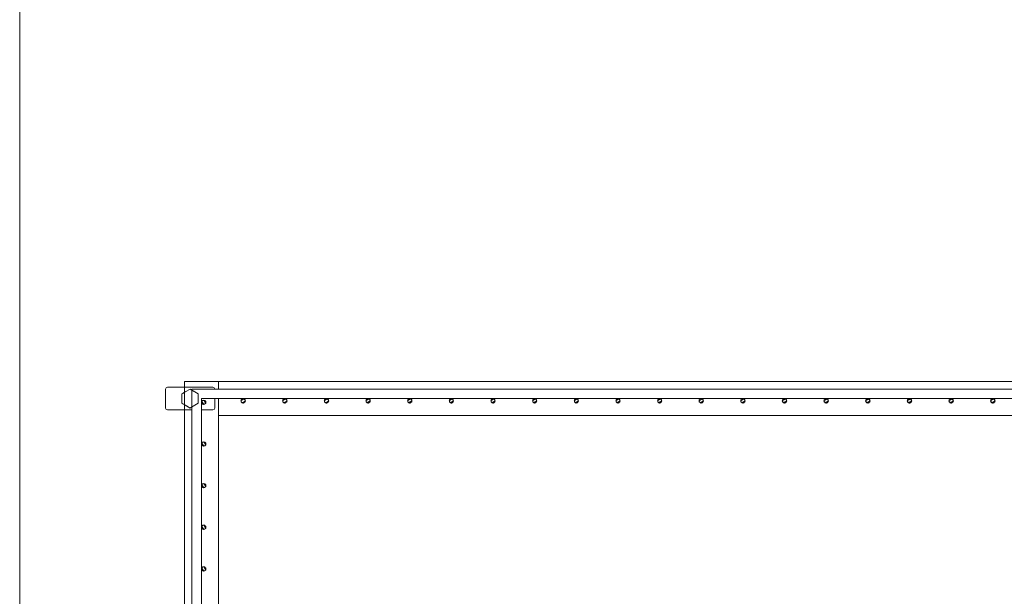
# Model space of a CAD drawing. Header units: millimetres. Extents: x -261 to 187, y -214 to 106.
# Tile 942 of 1056: x -218.65 to -216.05, y 25.07 to 26.6. Entities that reach past the tile are written whole.
import ezdxf

# ---------------------------------------------------------------- set-up
doc = ezdxf.new("R2010")
doc.units = ezdxf.units.MM
doc.header["$LTSCALE"] = 0.005
doc.header["$MEASUREMENT"] = 0
for name, color, linetype, lineweight in [('IFC-Corrimão-Contorno', 9, 'Continuous', 5), ('IFC-Laje-Contorno', 9, 'Continuous', 5), ('IFC-Parede padrão-Contorno', 9, 'Continuous', 5)]:
    doc.layers.add(name, color=color, linetype=linetype, lineweight=lineweight)

msp = doc.modelspace()

# ---------------------------------------------------------------- linework, layer by layer
at = {"layer": 'IFC-Corrimão-Contorno', "lineweight": 5}
for p, q in [((-218.268, 25.6202), (-218.2666, 25.6237)), ((-218.268, 25.5701), (-218.268, 25.6202)), ((-218.2666, 25.6237), (-218.263, 25.6252)), ((-218.263, 25.6252), (-218.1428, 25.6252)), ((-218.2224, 25.6089), (-218.2194, 25.6106)), ((-218.2224, 25.6089), (-218.2203, 25.6101)), ((-218.2203, 25.6101), (-218.2135, 25.614)), ((-218.2203, 25.6101), (-218.2182, 25.6113)), ((-218.2182, 25.6113), (-218.2161, 25.6125)), ((-218.2161, 25.6125), (-218.2029, 25.6202)), ((-218.2029, 25.6202), (-218.2, 25.6185)), ((-218.2029, 25.6202), (-218.2008, 25.619)), ((-218.2008, 25.619), (-218.1979, 25.6173)), ((-218.2008, 25.619), (-218.1987, 25.6177)), ((-218.1987, 25.6177), (-218.1942, 25.6151)), ((-218.1987, 25.6177), (-218.1966, 25.6165)), ((-218.1979, 25.6173), (-218.1979, 25.6202)), ((-218.1979, 25.6202), (-211.5602, 25.6202)), ((-218.1979, 25.573), (-218.1979, 25.6173)), ((-218.1966, 25.6165), (-218.1921, 25.6139)), ((-218.1966, 25.6165), (-218.1866, 25.6108)), ((-218.1966, 25.6165), (-218.1944, 25.6153)), ((-218.1944, 25.6153), (-218.1812, 25.6077)), ((-218.1428, 25.6252), (-218.1392, 25.6237)), ((-218.1392, 25.6237), (-218.1378, 25.6202)), ((-218.2246, 25.6077), (-218.2224, 25.6089)), ((-218.2246, 25.5924), (-218.2246, 25.6077)), ((-218.2246, 25.5899), (-218.2246, 25.5924)), ((-218.2246, 25.5875), (-218.2246, 25.5899)), ((-218.2246, 25.5851), (-218.2246, 25.5875)), ((-218.2246, 25.5826), (-218.2246, 25.5851)), ((-218.1812, 25.5924), (-218.1812, 25.6077)), ((-218.1812, 25.5899), (-218.1812, 25.5924)), ((-218.1812, 25.5875), (-218.1812, 25.5899)), ((-218.1812, 25.5851), (-218.1812, 25.5875)), ((-218.1812, 25.5826), (-218.1812, 25.5851)), ((-218.1728, 21.6075), (-218.1728, 25.5951)), ((-218.1728, 25.5951), (-211.5602, 25.5951)), ((-218.1728, 25.5851), (-218.1698, 25.5903)), ((-218.1728, 25.5851), (-218.1717, 25.5871)), ((-218.1728, 25.5851), (-218.1698, 25.5799)), ((-218.1728, 25.5851), (-218.171, 25.5819)), ((-218.172, 25.5881), (-218.1706, 25.5889)), ((-218.172, 25.5881), (-218.1716, 25.5873)), ((-218.172, 25.5865), (-218.172, 25.5881)), ((-218.172, 25.5837), (-218.172, 25.5865)), ((-218.172, 25.5821), (-218.172, 25.5837)), ((-218.1717, 25.5871), (-218.1698, 25.5903)), ((-218.1716, 25.5873), (-218.1668, 25.5791)), ((-218.1706, 25.5889), (-218.1668, 25.5911)), ((-218.1698, 25.5903), (-218.1638, 25.5903)), ((-218.1698, 25.5903), (-218.1675, 25.5903)), ((-218.1675, 25.5903), (-218.1638, 25.5903)), ((-218.1668, 25.5911), (-218.1621, 25.5829)), ((-218.1668, 25.5911), (-218.163, 25.5889)), ((-218.1638, 25.5903), (-218.1608, 25.5851)), ((-218.1638, 25.5903), (-218.162, 25.5871)), ((-218.163, 25.5889), (-218.1616, 25.5881)), ((-218.1627, 25.5819), (-218.1608, 25.5851)), ((-218.162, 25.5871), (-218.1608, 25.5851)), ((-218.1616, 25.5865), (-218.1616, 25.5881)), ((-218.1616, 25.5837), (-218.1616, 25.5865)), ((-218.1616, 25.5821), (-218.1616, 25.5837)), ((-218.1378, 25.5701), (-218.1378, 25.5951)), ((-218.0686, 25.5891), (-218.0656, 25.5943)), ((-218.0686, 25.5891), (-218.0604, 25.5939)), ((-218.0686, 25.5891), (-218.0656, 25.5839)), ((-218.0678, 25.5921), (-218.0626, 25.5951)), ((-218.0678, 25.5921), (-218.0658, 25.5933)), ((-218.0678, 25.5861), (-218.0678, 25.5921)), ((-218.0678, 25.5885), (-218.0678, 25.5921)), ((-218.0678, 25.5861), (-218.0678, 25.5885)), ((-218.0678, 25.5861), (-218.0626, 25.5831)), ((-218.0678, 25.5861), (-218.0658, 25.585)), ((-218.0659, 25.585), (-218.0626, 25.5831)), ((-218.0658, 25.5933), (-218.0626, 25.5951)), ((-218.0656, 25.5943), (-218.0596, 25.5943)), ((-218.0656, 25.5839), (-218.0566, 25.5891)), ((-218.0656, 25.5839), (-218.0596, 25.5839)), ((-218.0626, 25.5951), (-218.0574, 25.5921)), ((-218.0626, 25.5951), (-218.0606, 25.594)), ((-218.0626, 25.5831), (-218.0574, 25.5861)), ((-218.0626, 25.5831), (-218.0606, 25.5843)), ((-218.0606, 25.594), (-218.0574, 25.5921)), ((-218.0606, 25.5843), (-218.0574, 25.5861)), ((-218.0604, 25.5939), (-218.0596, 25.5943)), ((-218.0596, 25.5943), (-218.0588, 25.5929)), ((-218.0596, 25.5839), (-218.0588, 25.5853)), ((-218.0588, 25.5929), (-218.0566, 25.5891)), ((-218.0588, 25.5853), (-218.0566, 25.5891)), ((-218.0574, 25.5861), (-218.0574, 25.5921)), ((-218.0574, 25.5885), (-218.0574, 25.5921)), ((-218.0574, 25.5861), (-218.0574, 25.5885)), ((-217.9584, 25.5891), (-217.9554, 25.5943)), ((-217.9584, 25.5891), (-217.9502, 25.5939)), ((-217.9584, 25.5891), (-217.9554, 25.5839)), ((-217.9576, 25.5921), (-217.9524, 25.5951)), ((-217.9576, 25.5921), (-217.9556, 25.5933)), ((-217.9576, 25.5861), (-217.9576, 25.5921)), ((-217.9576, 25.5885), (-217.9576, 25.5921)), ((-217.9576, 25.5861), (-217.9576, 25.5885)), ((-217.9576, 25.5861), (-217.9524, 25.5831)), ((-217.9576, 25.5861), (-217.9556, 25.585)), ((-217.9557, 25.585), (-217.9524, 25.5831)), ((-217.9556, 25.5933), (-217.9524, 25.5951)), ((-217.9554, 25.5943), (-217.9494, 25.5943)), ((-217.9554, 25.5839), (-217.9464, 25.5891)), ((-217.9554, 25.5839), (-217.9494, 25.5839)), ((-217.9524, 25.5951), (-217.9472, 25.5921)), ((-217.9524, 25.5951), (-217.9504, 25.594)), ((-217.9524, 25.5831), (-217.9472, 25.5861)), ((-217.9524, 25.5831), (-217.9504, 25.5843)), ((-217.9504, 25.594), (-217.9472, 25.5921)), ((-217.9504, 25.5843), (-217.9472, 25.5861)), ((-217.9502, 25.5939), (-217.9494, 25.5943)), ((-217.9494, 25.5943), (-217.9486, 25.5929)), ((-217.9494, 25.5839), (-217.9486, 25.5853)), ((-217.9486, 25.5929), (-217.9464, 25.5891)), ((-217.9486, 25.5853), (-217.9464, 25.5891)), ((-217.9472, 25.5861), (-217.9472, 25.5921)), ((-217.9472, 25.5885), (-217.9472, 25.5921)), ((-217.9472, 25.5861), (-217.9472, 25.5885)), ((-217.8482, 25.5891), (-217.8452, 25.5943)), ((-217.8482, 25.5891), (-217.84, 25.5939)), ((-217.8482, 25.5891), (-217.8452, 25.5839)), ((-217.8474, 25.5921), (-217.8422, 25.5951)), ((-217.8474, 25.5921), (-217.8454, 25.5933)), ((-217.8474, 25.5861), (-217.8474, 25.5921)), ((-217.8474, 25.5885), (-217.8474, 25.5921)), ((-217.8474, 25.5861), (-217.8474, 25.5885)), ((-217.8474, 25.5861), (-217.8422, 25.5831)), ((-217.8474, 25.5861), (-217.8454, 25.585)), ((-217.8455, 25.585), (-217.8422, 25.5831)), ((-217.8454, 25.5933), (-217.8422, 25.5951)), ((-217.8452, 25.5943), (-217.8392, 25.5943)), ((-217.8452, 25.5839), (-217.8362, 25.5891)), ((-217.8452, 25.5839), (-217.8392, 25.5839)), ((-217.8422, 25.5951), (-217.837, 25.5921)), ((-217.8422, 25.5951), (-217.8402, 25.594)), ((-217.8422, 25.5831), (-217.837, 25.5861)), ((-217.8422, 25.5831), (-217.8402, 25.5843)), ((-217.8402, 25.594), (-217.837, 25.5921)), ((-217.8402, 25.5843), (-217.837, 25.5861)), ((-217.84, 25.5939), (-217.8392, 25.5943)), ((-217.8392, 25.5943), (-217.8384, 25.5929)), ((-217.8392, 25.5839), (-217.8384, 25.5853)), ((-217.8384, 25.5929), (-217.8362, 25.5891)), ((-217.8384, 25.5853), (-217.8362, 25.5891)), ((-217.837, 25.5861), (-217.837, 25.5921)), ((-217.837, 25.5885), (-217.837, 25.5921)), ((-217.837, 25.5861), (-217.837, 25.5885)), ((-217.738, 25.5891), (-217.735, 25.5943)), ((-217.738, 25.5891), (-217.7298, 25.5939)), ((-217.738, 25.5891), (-217.735, 25.5839)), ((-217.7372, 25.5921), (-217.732, 25.5951)), ((-217.7372, 25.5921), (-217.7352, 25.5933)), ((-217.7372, 25.5861), (-217.7372, 25.5921)), ((-217.7372, 25.5885), (-217.7372, 25.5921)), ((-217.7372, 25.5861), (-217.7372, 25.5885)), ((-217.7372, 25.5861), (-217.732, 25.5831)), ((-217.7372, 25.5861), (-217.7352, 25.585)), ((-217.7353, 25.585), (-217.732, 25.5831)), ((-217.7352, 25.5933), (-217.732, 25.5951)), ((-217.735, 25.5943), (-217.729, 25.5943)), ((-217.735, 25.5839), (-217.726, 25.5891)), ((-217.735, 25.5839), (-217.729, 25.5839)), ((-217.732, 25.5951), (-217.7268, 25.5921)), ((-217.732, 25.5951), (-217.73, 25.594)), ((-217.732, 25.5831), (-217.7268, 25.5861)), ((-217.732, 25.5831), (-217.73, 25.5843)), ((-217.73, 25.594), (-217.7268, 25.5921)), ((-217.73, 25.5843), (-217.7268, 25.5861)), ((-217.7298, 25.5939), (-217.729, 25.5943)), ((-217.729, 25.5943), (-217.7282, 25.5929)), ((-217.729, 25.5839), (-217.7282, 25.5853)), ((-217.7282, 25.5929), (-217.726, 25.5891)), ((-217.7282, 25.5853), (-217.726, 25.5891)), ((-217.7268, 25.5861), (-217.7268, 25.5921)), ((-217.7268, 25.5885), (-217.7268, 25.5921)), ((-217.7268, 25.5861), (-217.7268, 25.5885)), ((-217.6278, 25.5891), (-217.6248, 25.5943)), ((-217.6278, 25.5891), (-217.6196, 25.5939)), ((-217.6278, 25.5891), (-217.6248, 25.5839)), ((-217.627, 25.5921), (-217.6218, 25.5951)), ((-217.627, 25.5921), (-217.625, 25.5933)), ((-217.627, 25.5861), (-217.627, 25.5921)), ((-217.627, 25.5885), (-217.627, 25.5921)), ((-217.627, 25.5861), (-217.627, 25.5885)), ((-217.627, 25.5861), (-217.6218, 25.5831)), ((-217.627, 25.5861), (-217.625, 25.585)), ((-217.6251, 25.585), (-217.6218, 25.5831)), ((-217.625, 25.5933), (-217.6218, 25.5951)), ((-217.6248, 25.5943), (-217.6188, 25.5943)), ((-217.6248, 25.5839), (-217.6158, 25.5891)), ((-217.6248, 25.5839), (-217.6188, 25.5839)), ((-217.6218, 25.5951), (-217.6166, 25.5921)), ((-217.6218, 25.5951), (-217.6198, 25.594)), ((-217.6218, 25.5831), (-217.6166, 25.5861)), ((-217.6218, 25.5831), (-217.6198, 25.5843)), ((-217.6198, 25.594), (-217.6166, 25.5921)), ((-217.6198, 25.5843), (-217.6166, 25.5861)), ((-217.6196, 25.5939), (-217.6188, 25.5943)), ((-217.6188, 25.5943), (-217.618, 25.5929)), ((-217.6188, 25.5839), (-217.618, 25.5853)), ((-217.618, 25.5929), (-217.6158, 25.5891)), ((-217.618, 25.5853), (-217.6158, 25.5891)), ((-217.6166, 25.5861), (-217.6166, 25.5921)), ((-217.6166, 25.5885), (-217.6166, 25.5921)), ((-217.6166, 25.5861), (-217.6166, 25.5885)), ((-217.5176, 25.5891), (-217.5146, 25.5943)), ((-217.5176, 25.5891), (-217.5094, 25.5939)), ((-217.5176, 25.5891), (-217.5146, 25.5839)), ((-217.5168, 25.5921), (-217.5116, 25.5951)), ((-217.5168, 25.5921), (-217.5148, 25.5933)), ((-217.5168, 25.5861), (-217.5168, 25.5921)), ((-217.5168, 25.5885), (-217.5168, 25.5921)), ((-217.5168, 25.5861), (-217.5168, 25.5885)), ((-217.5168, 25.5861), (-217.5116, 25.5831)), ((-217.5168, 25.5861), (-217.5148, 25.585)), ((-217.5148, 25.5933), (-217.5116, 25.5951)), ((-217.5148, 25.585), (-217.5116, 25.5831)), ((-217.5146, 25.5943), (-217.5086, 25.5943)), ((-217.5146, 25.5839), (-217.5056, 25.5891)), ((-217.5146, 25.5839), (-217.5086, 25.5839)), ((-217.5116, 25.5951), (-217.5064, 25.5921)), ((-217.5116, 25.5951), (-217.5096, 25.594)), ((-217.5116, 25.5831), (-217.5064, 25.5861)), ((-217.5116, 25.5831), (-217.5096, 25.5843)), ((-217.5096, 25.594), (-217.5064, 25.5921)), ((-217.5096, 25.5843), (-217.5064, 25.5861)), ((-217.5094, 25.5939), (-217.5086, 25.5943)), ((-217.5086, 25.5943), (-217.5078, 25.5929)), ((-217.5086, 25.5839), (-217.5078, 25.5853)), ((-217.5078, 25.5929), (-217.5056, 25.5891)), ((-217.5078, 25.5853), (-217.5056, 25.5891)), ((-217.5064, 25.5861), (-217.5064, 25.5921)), ((-217.5064, 25.5885), (-217.5064, 25.5921)), ((-217.5064, 25.5861), (-217.5064, 25.5885)), ((-217.4074, 25.5891), (-217.4044, 25.5943)), ((-217.4074, 25.5891), (-217.3992, 25.5939)), ((-217.4074, 25.5891), (-217.4044, 25.5839)), ((-217.4066, 25.5921), (-217.4014, 25.5951)), ((-217.4066, 25.5921), (-217.4046, 25.5933)), ((-217.4066, 25.5861), (-217.4066, 25.5921)), ((-217.4066, 25.5885), (-217.4066, 25.5921)), ((-217.4066, 25.5861), (-217.4066, 25.5885)), ((-217.4066, 25.5861), (-217.4014, 25.5831)), ((-217.4066, 25.5861), (-217.4046, 25.585)), ((-217.4046, 25.5933), (-217.4014, 25.5951)), ((-217.4046, 25.585), (-217.4014, 25.5831)), ((-217.4044, 25.5943), (-217.3984, 25.5943)), ((-217.4044, 25.5839), (-217.3954, 25.5891)), ((-217.4044, 25.5839), (-217.3984, 25.5839)), ((-217.4014, 25.5951), (-217.3962, 25.5921)), ((-217.4014, 25.5951), (-217.3993, 25.594)), ((-217.4014, 25.5831), (-217.3962, 25.5861)), ((-217.4014, 25.5831), (-217.3993, 25.5843)), ((-217.3993, 25.594), (-217.3962, 25.5921)), ((-217.3993, 25.5843), (-217.3962, 25.5861)), ((-217.3992, 25.5939), (-217.3984, 25.5943)), ((-217.3984, 25.5943), (-217.3976, 25.5929)), ((-217.3984, 25.5839), (-217.3976, 25.5853)), ((-217.3976, 25.5929), (-217.3954, 25.5891)), ((-217.3976, 25.5853), (-217.3954, 25.5891)), ((-217.3962, 25.5861), (-217.3962, 25.5921)), ((-217.3962, 25.5885), (-217.3962, 25.5921)), ((-217.3962, 25.5861), (-217.3962, 25.5885)), ((-217.2972, 25.5891), (-217.2942, 25.5943)), ((-217.2972, 25.5891), (-217.289, 25.5939)), ((-217.2972, 25.5891), (-217.2942, 25.5839)), ((-217.2964, 25.5921), (-217.2912, 25.5951)), ((-217.2964, 25.5921), (-217.2943, 25.5933)), ((-217.2964, 25.5861), (-217.2964, 25.5921)), ((-217.2964, 25.5885), (-217.2964, 25.5921)), ((-217.2964, 25.5861), (-217.2964, 25.5885)), ((-217.2964, 25.5861), (-217.2912, 25.5831)), ((-217.2964, 25.5861), (-217.2943, 25.585)), ((-217.2944, 25.585), (-217.2912, 25.5831)), ((-217.2943, 25.5933), (-217.2912, 25.5951)), ((-217.2942, 25.5943), (-217.2882, 25.5943)), ((-217.2942, 25.5839), (-217.2851, 25.5891)), ((-217.2942, 25.5839), (-217.2882, 25.5839)), ((-217.2912, 25.5951), (-217.286, 25.5921)), ((-217.2912, 25.5951), (-217.2891, 25.594)), ((-217.2912, 25.5831), (-217.286, 25.5861)), ((-217.2912, 25.5831), (-217.2891, 25.5843)), ((-217.2891, 25.594), (-217.286, 25.5921)), ((-217.2891, 25.5843), (-217.286, 25.5861)), ((-217.289, 25.5939), (-217.2882, 25.5943)), ((-217.2882, 25.5943), (-217.2874, 25.5929)), ((-217.2882, 25.5839), (-217.2873, 25.5853)), ((-217.2874, 25.5929), (-217.2851, 25.5891)), ((-217.2873, 25.5853), (-217.2851, 25.5891)), ((-217.286, 25.5861), (-217.286, 25.5921)), ((-217.286, 25.5885), (-217.286, 25.5921)), ((-217.286, 25.5861), (-217.286, 25.5885)), ((-217.187, 25.5891), (-217.184, 25.5943)), ((-217.187, 25.5891), (-217.1787, 25.5939)), ((-217.187, 25.5891), (-217.184, 25.5839)), ((-217.1862, 25.5921), (-217.181, 25.5951)), ((-217.1862, 25.5921), (-217.1841, 25.5933)), ((-217.1862, 25.5861), (-217.1862, 25.5921)), ((-217.1862, 25.5885), (-217.1862, 25.5921)), ((-217.1862, 25.5861), (-217.1862, 25.5885)), ((-217.1862, 25.5861), (-217.181, 25.5831)), ((-217.1862, 25.5861), (-217.1841, 25.585)), ((-217.1842, 25.585), (-217.181, 25.5831)), ((-217.1841, 25.5933), (-217.181, 25.5951)), ((-217.184, 25.5943), (-217.1779, 25.5943)), ((-217.184, 25.5839), (-217.1749, 25.5891)), ((-217.184, 25.5839), (-217.1779, 25.5839)), ((-217.181, 25.5951), (-217.1757, 25.5921)), ((-217.181, 25.5951), (-217.1789, 25.594)), ((-217.181, 25.5831), (-217.1757, 25.5861)), ((-217.181, 25.5831), (-217.1789, 25.5843)), ((-217.1789, 25.594), (-217.1757, 25.5921)), ((-217.1789, 25.5843), (-217.1757, 25.5861)), ((-217.1787, 25.5939), (-217.1779, 25.5943)), ((-217.1779, 25.5943), (-217.1771, 25.5929)), ((-217.1779, 25.5839), (-217.1771, 25.5853)), ((-217.1771, 25.5929), (-217.1749, 25.5891)), ((-217.1771, 25.5853), (-217.1749, 25.5891)), ((-217.1757, 25.5861), (-217.1757, 25.5921)), ((-217.1757, 25.5885), (-217.1757, 25.5921)), ((-217.1757, 25.5861), (-217.1757, 25.5885)), ((-217.0768, 25.5891), (-217.0737, 25.5943)), ((-217.0768, 25.5891), (-217.0685, 25.5939)), ((-217.0768, 25.5891), (-217.0737, 25.5839)), ((-217.0759, 25.5921), (-217.0707, 25.5951)), ((-217.0759, 25.5921), (-217.0739, 25.5933)), ((-217.0759, 25.5861), (-217.0759, 25.5921)), ((-217.0759, 25.5885), (-217.0759, 25.5921)), ((-217.0759, 25.5861), (-217.0759, 25.5885)), ((-217.0759, 25.5861), (-217.0707, 25.5831)), ((-217.0759, 25.5861), (-217.0739, 25.585)), ((-217.074, 25.585), (-217.0707, 25.5831)), ((-217.0739, 25.5933), (-217.0707, 25.5951)), ((-217.0737, 25.5943), (-217.0677, 25.5943)), ((-217.0737, 25.5839), (-217.0647, 25.5891)), ((-217.0737, 25.5839), (-217.0677, 25.5839)), ((-217.0707, 25.5951), (-217.0655, 25.5921)), ((-217.0707, 25.5951), (-217.0687, 25.594)), ((-217.0707, 25.5831), (-217.0655, 25.5861)), ((-217.0707, 25.5831), (-217.0687, 25.5843)), ((-217.0687, 25.594), (-217.0655, 25.5921)), ((-217.0687, 25.5843), (-217.0655, 25.5861)), ((-217.0685, 25.5939), (-217.0677, 25.5943)), ((-217.0677, 25.5943), (-217.0669, 25.5929)), ((-217.0677, 25.5839), (-217.0669, 25.5853)), ((-217.0669, 25.5929), (-217.0647, 25.5891)), ((-217.0669, 25.5853), (-217.0647, 25.5891)), ((-217.0655, 25.5861), (-217.0655, 25.5921)), ((-217.0655, 25.5885), (-217.0655, 25.5921)), ((-217.0655, 25.5861), (-217.0655, 25.5885)), ((-216.9665, 25.5891), (-216.9635, 25.5943)), ((-216.9665, 25.5891), (-216.9583, 25.5939)), ((-216.9665, 25.5891), (-216.9635, 25.5839)), ((-216.9657, 25.5921), (-216.9605, 25.5951)), ((-216.9657, 25.5921), (-216.9637, 25.5933)), ((-216.9657, 25.5861), (-216.9657, 25.5921)), ((-216.9657, 25.5885), (-216.9657, 25.5921)), ((-216.9657, 25.5861), (-216.9657, 25.5885)), ((-216.9657, 25.5861), (-216.9605, 25.5831)), ((-216.9657, 25.5861), (-216.9637, 25.585)), ((-216.9638, 25.585), (-216.9605, 25.5831)), ((-216.9637, 25.5933), (-216.9605, 25.5951)), ((-216.9635, 25.5943), (-216.9575, 25.5943)), ((-216.9635, 25.5839), (-216.9545, 25.5891)), ((-216.9635, 25.5839), (-216.9575, 25.5839)), ((-216.9605, 25.5951), (-216.9553, 25.5921)), ((-216.9605, 25.5951), (-216.9585, 25.594)), ((-216.9605, 25.5831), (-216.9553, 25.5861)), ((-216.9605, 25.5831), (-216.9585, 25.5843)), ((-216.9585, 25.594), (-216.9553, 25.5921)), ((-216.9585, 25.5843), (-216.9553, 25.5861)), ((-216.9583, 25.5939), (-216.9575, 25.5943)), ((-216.9575, 25.5943), (-216.9567, 25.5929)), ((-216.9575, 25.5839), (-216.9567, 25.5853)), ((-216.9567, 25.5929), (-216.9545, 25.5891)), ((-216.9567, 25.5853), (-216.9545, 25.5891)), ((-216.9553, 25.5861), (-216.9553, 25.5921)), ((-216.9553, 25.5885), (-216.9553, 25.5921)), ((-216.9553, 25.5861), (-216.9553, 25.5885)), ((-216.8563, 25.5891), (-216.8533, 25.5943)), ((-216.8563, 25.5891), (-216.8481, 25.5939)), ((-216.8563, 25.5891), (-216.8533, 25.5839)), ((-216.8555, 25.5921), (-216.8503, 25.5951)), ((-216.8555, 25.5921), (-216.8535, 25.5933)), ((-216.8555, 25.5861), (-216.8555, 25.5921)), ((-216.8555, 25.5885), (-216.8555, 25.5921)), ((-216.8555, 25.5861), (-216.8555, 25.5885)), ((-216.8555, 25.5861), (-216.8503, 25.5831)), ((-216.8555, 25.5861), (-216.8535, 25.585)), ((-216.8536, 25.585), (-216.8503, 25.5831)), ((-216.8535, 25.5933), (-216.8503, 25.5951)), ((-216.8533, 25.5943), (-216.8473, 25.5943)), ((-216.8533, 25.5839), (-216.8443, 25.5891)), ((-216.8533, 25.5839), (-216.8473, 25.5839)), ((-216.8503, 25.5951), (-216.8451, 25.5921)), ((-216.8503, 25.5951), (-216.8483, 25.594)), ((-216.8503, 25.5831), (-216.8451, 25.5861)), ((-216.8503, 25.5831), (-216.8483, 25.5843)), ((-216.8483, 25.594), (-216.8451, 25.5921)), ((-216.8483, 25.5843), (-216.8451, 25.5861)), ((-216.8481, 25.5939), (-216.8473, 25.5943)), ((-216.8473, 25.5943), (-216.8465, 25.5929)), ((-216.8473, 25.5839), (-216.8465, 25.5853)), ((-216.8465, 25.5929), (-216.8443, 25.5891)), ((-216.8465, 25.5853), (-216.8443, 25.5891)), ((-216.8451, 25.5861), (-216.8451, 25.5921)), ((-216.8451, 25.5885), (-216.8451, 25.5921)), ((-216.8451, 25.5861), (-216.8451, 25.5885)), ((-216.7461, 25.5891), (-216.7431, 25.5943)), ((-216.7461, 25.5891), (-216.7379, 25.5939)), ((-216.7461, 25.5891), (-216.7431, 25.5839)), ((-216.7453, 25.5921), (-216.7401, 25.5951)), ((-216.7453, 25.5921), (-216.7433, 25.5933)), ((-216.7453, 25.5861), (-216.7453, 25.5921)), ((-216.7453, 25.5885), (-216.7453, 25.5921)), ((-216.7453, 25.5861), (-216.7453, 25.5885)), ((-216.7453, 25.5861), (-216.7401, 25.5831)), ((-216.7453, 25.5861), (-216.7433, 25.585)), ((-216.7434, 25.585), (-216.7401, 25.5831)), ((-216.7433, 25.5933), (-216.7401, 25.5951)), ((-216.7431, 25.5943), (-216.7371, 25.5943)), ((-216.7431, 25.5839), (-216.7341, 25.5891)), ((-216.7431, 25.5839), (-216.7371, 25.5839)), ((-216.7401, 25.5951), (-216.7349, 25.5921)), ((-216.7401, 25.5951), (-216.7381, 25.594)), ((-216.7401, 25.5831), (-216.7349, 25.5861)), ((-216.7401, 25.5831), (-216.7381, 25.5843)), ((-216.7381, 25.594), (-216.7349, 25.5921)), ((-216.7381, 25.5843), (-216.7349, 25.5861)), ((-216.7379, 25.5939), (-216.7371, 25.5943)), ((-216.7371, 25.5943), (-216.7363, 25.5929)), ((-216.7371, 25.5839), (-216.7363, 25.5853)), ((-216.7363, 25.5929), (-216.7341, 25.5891)), ((-216.7363, 25.5853), (-216.7341, 25.5891)), ((-216.7349, 25.5861), (-216.7349, 25.5921)), ((-216.7349, 25.5885), (-216.7349, 25.5921)), ((-216.7349, 25.5861), (-216.7349, 25.5885)), ((-216.6359, 25.5891), (-216.6329, 25.5943)), ((-216.6359, 25.5891), (-216.6277, 25.5939)), ((-216.6359, 25.5891), (-216.6329, 25.5839)), ((-216.6351, 25.5921), (-216.6299, 25.5951)), ((-216.6351, 25.5921), (-216.6331, 25.5933)), ((-216.6351, 25.5861), (-216.6351, 25.5921)), ((-216.6351, 25.5885), (-216.6351, 25.5921)), ((-216.6351, 25.5861), (-216.6351, 25.5885)), ((-216.6351, 25.5861), (-216.6299, 25.5831)), ((-216.6351, 25.5861), (-216.6331, 25.585)), ((-216.6332, 25.585), (-216.6299, 25.5831)), ((-216.6331, 25.5933), (-216.6299, 25.5951)), ((-216.6329, 25.5943), (-216.6269, 25.5943)), ((-216.6329, 25.5839), (-216.6239, 25.5891)), ((-216.6329, 25.5839), (-216.6269, 25.5839)), ((-216.6299, 25.5951), (-216.6247, 25.5921)), ((-216.6299, 25.5951), (-216.6279, 25.594)), ((-216.6299, 25.5831), (-216.6247, 25.5861)), ((-216.6299, 25.5831), (-216.6279, 25.5843)), ((-216.6279, 25.594), (-216.6247, 25.5921)), ((-216.6279, 25.5843), (-216.6247, 25.5861)), ((-216.6277, 25.5939), (-216.6269, 25.5943)), ((-216.6269, 25.5943), (-216.6261, 25.5929)), ((-216.6269, 25.5839), (-216.6261, 25.5853)), ((-216.6261, 25.5929), (-216.6239, 25.5891)), ((-216.6261, 25.5853), (-216.6239, 25.5891)), ((-216.6247, 25.5861), (-216.6247, 25.5921)), ((-216.6247, 25.5885), (-216.6247, 25.5921)), ((-216.6247, 25.5861), (-216.6247, 25.5885)), ((-216.5257, 25.5891), (-216.5227, 25.5943)), ((-216.5257, 25.5891), (-216.5175, 25.5939)), ((-216.5257, 25.5891), (-216.5227, 25.5839)), ((-216.5249, 25.5921), (-216.5197, 25.5951)), ((-216.5249, 25.5921), (-216.5229, 25.5933)), ((-216.5249, 25.5861), (-216.5249, 25.5921)), ((-216.5249, 25.5885), (-216.5249, 25.5921)), ((-216.5249, 25.5861), (-216.5249, 25.5885)), ((-216.5249, 25.5861), (-216.5197, 25.5831)), ((-216.5249, 25.5861), (-216.5229, 25.585)), ((-216.523, 25.585), (-216.5197, 25.5831)), ((-216.5229, 25.5933), (-216.5197, 25.5951)), ((-216.5227, 25.5943), (-216.5167, 25.5943)), ((-216.5227, 25.5839), (-216.5137, 25.5891)), ((-216.5227, 25.5839), (-216.5167, 25.5839)), ((-216.5197, 25.5951), (-216.5145, 25.5921)), ((-216.5197, 25.5951), (-216.5177, 25.594)), ((-216.5197, 25.5831), (-216.5145, 25.5861)), ((-216.5197, 25.5831), (-216.5177, 25.5843)), ((-216.5177, 25.594), (-216.5145, 25.5921)), ((-216.5177, 25.5843), (-216.5145, 25.5861)), ((-216.5175, 25.5939), (-216.5167, 25.5943)), ((-216.5167, 25.5943), (-216.5159, 25.5929)), ((-216.5167, 25.5839), (-216.5159, 25.5853)), ((-216.5159, 25.5929), (-216.5137, 25.5891)), ((-216.5159, 25.5853), (-216.5137, 25.5891)), ((-216.5145, 25.5861), (-216.5145, 25.5921)), ((-216.5145, 25.5885), (-216.5145, 25.5921)), ((-216.5145, 25.5861), (-216.5145, 25.5885)), ((-216.4155, 25.5891), (-216.4125, 25.5943)), ((-216.4155, 25.5891), (-216.4073, 25.5939)), ((-216.4155, 25.5891), (-216.4125, 25.5839)), ((-216.4147, 25.5921), (-216.4095, 25.5951)), ((-216.4147, 25.5921), (-216.4127, 25.5933)), ((-216.4147, 25.5861), (-216.4147, 25.5921)), ((-216.4147, 25.5885), (-216.4147, 25.5921)), ((-216.4147, 25.5861), (-216.4147, 25.5885)), ((-216.4147, 25.5861), (-216.4095, 25.5831)), ((-216.4147, 25.5861), (-216.4127, 25.585)), ((-216.4127, 25.5933), (-216.4095, 25.5951)), ((-216.4127, 25.585), (-216.4095, 25.5831)), ((-216.4125, 25.5943), (-216.4065, 25.5943)), ((-216.4125, 25.5839), (-216.4035, 25.5891)), ((-216.4125, 25.5839), (-216.4065, 25.5839)), ((-216.4095, 25.5951), (-216.4043, 25.5921)), ((-216.4095, 25.5951), (-216.4075, 25.594)), ((-216.4095, 25.5831), (-216.4043, 25.5861)), ((-216.4095, 25.5831), (-216.4075, 25.5843)), ((-216.4075, 25.594), (-216.4043, 25.5921)), ((-216.4075, 25.5843), (-216.4043, 25.5861)), ((-216.4073, 25.5939), (-216.4065, 25.5943)), ((-216.4065, 25.5943), (-216.4057, 25.5929)), ((-216.4065, 25.5839), (-216.4057, 25.5853)), ((-216.4057, 25.5929), (-216.4035, 25.5891)), ((-216.4057, 25.5853), (-216.4035, 25.5891)), ((-216.4043, 25.5861), (-216.4043, 25.5921)), ((-216.4043, 25.5885), (-216.4043, 25.5921)), ((-216.4043, 25.5861), (-216.4043, 25.5885)), ((-216.3053, 25.5891), (-216.3023, 25.5943)), ((-216.3053, 25.5891), (-216.2971, 25.5939)), ((-216.3053, 25.5891), (-216.3023, 25.5839)), ((-216.3045, 25.5921), (-216.2993, 25.5951)), ((-216.3045, 25.5921), (-216.3025, 25.5933)), ((-216.3045, 25.5861), (-216.3045, 25.5921)), ((-216.3045, 25.5885), (-216.3045, 25.5921)), ((-216.3045, 25.5861), (-216.3045, 25.5885)), ((-216.3045, 25.5861), (-216.2993, 25.5831)), ((-216.3045, 25.5861), (-216.3025, 25.585)), ((-216.3025, 25.5933), (-216.2993, 25.5951)), ((-216.3025, 25.585), (-216.2993, 25.5831)), ((-216.3023, 25.5943), (-216.2963, 25.5943)), ((-216.3023, 25.5839), (-216.2933, 25.5891)), ((-216.3023, 25.5839), (-216.2963, 25.5839)), ((-216.2993, 25.5951), (-216.2941, 25.5921)), ((-216.2993, 25.5951), (-216.2972, 25.594)), ((-216.2993, 25.5831), (-216.2941, 25.5861)), ((-216.2993, 25.5831), (-216.2972, 25.5843)), ((-216.2972, 25.594), (-216.2941, 25.5921)), ((-216.2972, 25.5843), (-216.2941, 25.5861)), ((-216.2971, 25.5939), (-216.2963, 25.5943)), ((-216.2963, 25.5943), (-216.2955, 25.5929)), ((-216.2963, 25.5839), (-216.2955, 25.5853)), ((-216.2955, 25.5929), (-216.2933, 25.5891)), ((-216.2955, 25.5853), (-216.2933, 25.5891)), ((-216.2941, 25.5861), (-216.2941, 25.5921)), ((-216.2941, 25.5885), (-216.2941, 25.5921)), ((-216.2941, 25.5861), (-216.2941, 25.5885)), ((-216.1951, 25.5891), (-216.1921, 25.5943)), ((-216.1951, 25.5891), (-216.1869, 25.5939)), ((-216.1951, 25.5891), (-216.1921, 25.5839)), ((-216.1943, 25.5921), (-216.1891, 25.5951)), ((-216.1943, 25.5921), (-216.1922, 25.5933)), ((-216.1943, 25.5861), (-216.1943, 25.5921)), ((-216.1943, 25.5885), (-216.1943, 25.5921)), ((-216.1943, 25.5861), (-216.1943, 25.5885)), ((-216.1943, 25.5861), (-216.1891, 25.5831)), ((-216.1943, 25.5861), (-216.1922, 25.585)), ((-216.1923, 25.585), (-216.1891, 25.5831)), ((-216.1922, 25.5933), (-216.1891, 25.5951)), ((-216.1921, 25.5943), (-216.1861, 25.5943)), ((-216.1921, 25.5839), (-216.1831, 25.5891)), ((-216.1921, 25.5839), (-216.1861, 25.5839)), ((-216.1891, 25.5951), (-216.1839, 25.5921)), ((-216.1891, 25.5951), (-216.187, 25.594)), ((-216.1891, 25.5831), (-216.1839, 25.5861)), ((-216.1891, 25.5831), (-216.187, 25.5843)), ((-216.187, 25.594), (-216.1839, 25.5921)), ((-216.187, 25.5843), (-216.1839, 25.5861)), ((-216.1869, 25.5939), (-216.1861, 25.5943)), ((-216.1861, 25.5943), (-216.1853, 25.5929)), ((-216.1861, 25.5839), (-216.1852, 25.5853)), ((-216.1853, 25.5929), (-216.1831, 25.5891)), ((-216.1852, 25.5853), (-216.1831, 25.5891)), ((-216.1839, 25.5861), (-216.1839, 25.5921)), ((-216.1839, 25.5885), (-216.1839, 25.5921)), ((-216.1839, 25.5861), (-216.1839, 25.5885)), ((-216.0849, 25.5891), (-216.0819, 25.5943)), ((-216.0849, 25.5891), (-216.0767, 25.5939)), ((-216.0849, 25.5891), (-216.0819, 25.5839)), ((-216.0841, 25.5921), (-216.0789, 25.5951)), ((-216.0841, 25.5921), (-216.082, 25.5933)), ((-216.0841, 25.5861), (-216.0841, 25.5921)), ((-216.0841, 25.5885), (-216.0841, 25.5921)), ((-216.0841, 25.5861), (-216.0841, 25.5885)), ((-216.0841, 25.5861), (-216.0789, 25.5831)), ((-216.0841, 25.5861), (-216.082, 25.585)), ((-216.0821, 25.585), (-216.0789, 25.5831)), ((-216.082, 25.5933), (-216.0789, 25.5951)), ((-216.0819, 25.5943), (-216.0775, 25.5943)), ((-216.0819, 25.5839), (-216.0728, 25.5891)), ((-216.0819, 25.5839), (-216.0775, 25.5839)), ((-216.0789, 25.5951), (-216.0736, 25.5921)), ((-216.0789, 25.5951), (-216.0768, 25.594)), ((-216.0789, 25.5831), (-216.0736, 25.5861)), ((-216.0789, 25.5831), (-216.0768, 25.5843)), ((-216.0775, 25.5943), (-216.0758, 25.5943)), ((-216.0775, 25.5839), (-216.0758, 25.5839)), ((-216.0768, 25.594), (-216.0736, 25.5921)), ((-216.0768, 25.5843), (-216.0736, 25.5861)), ((-216.0767, 25.5939), (-216.0758, 25.5943)), ((-216.0758, 25.5943), (-216.075, 25.5929)), ((-216.0758, 25.5839), (-216.075, 25.5853)), ((-216.075, 25.5929), (-216.0728, 25.5891)), ((-216.075, 25.5853), (-216.0728, 25.5891)), ((-216.0736, 25.5861), (-216.0736, 25.5921)), ((-216.0736, 25.5885), (-216.0736, 25.5921)), ((-216.0736, 25.5861), (-216.0736, 25.5885)), ((-218.268, 25.5701), (-218.2666, 25.5665)), ((-218.2666, 25.5665), (-218.263, 25.5651)), ((-218.263, 25.5651), (-218.1979, 25.5651)), ((-218.2246, 25.5826), (-218.2225, 25.5814)), ((-218.2225, 25.5814), (-218.2204, 25.5802)), ((-218.2204, 25.5802), (-218.2183, 25.579)), ((-218.2183, 25.579), (-218.2083, 25.5732)), ((-218.2183, 25.579), (-218.2161, 25.5777)), ((-218.2161, 25.5777), (-218.2083, 25.5732)), ((-218.2161, 25.5777), (-218.2029, 25.5701)), ((-218.2029, 25.5701), (-218.2008, 25.5713)), ((-218.2008, 25.5713), (-218.1979, 25.573)), ((-218.2008, 25.5713), (-218.1987, 25.5725)), ((-218.1987, 25.5725), (-218.1922, 25.5762)), ((-218.1987, 25.5725), (-218.1966, 25.5737)), ((-218.1979, 21.6075), (-218.1979, 25.573)), ((-218.1966, 25.5737), (-218.1867, 25.5794)), ((-218.1966, 25.5737), (-218.1944, 25.575)), ((-218.1944, 25.575), (-218.1812, 25.5826)), ((-218.1728, 25.5651), (-218.1428, 25.5651)), ((-218.172, 25.5821), (-218.1706, 25.5813)), ((-218.171, 25.5819), (-218.1698, 25.5799)), ((-218.1706, 25.5813), (-218.1668, 25.5791)), ((-218.1698, 25.5799), (-218.1638, 25.5799)), ((-218.1698, 25.5799), (-218.1675, 25.5799)), ((-218.1675, 25.5799), (-218.1638, 25.5799)), ((-218.1668, 25.5791), (-218.163, 25.5813)), ((-218.1638, 25.5799), (-218.1627, 25.5819)), ((-218.163, 25.5813), (-218.1616, 25.5821)), ((-218.163, 25.5813), (-218.1627, 25.5819)), ((-218.1621, 25.5829), (-218.1616, 25.5821)), ((-218.1428, 25.5651), (-218.1392, 25.5665)), ((-218.1392, 25.5665), (-218.1378, 25.5701)), ((-218.1728, 25.4749), (-218.1698, 25.4801)), ((-218.1717, 25.4769), (-218.1698, 25.4801)), ((-218.1706, 25.4787), (-218.1668, 25.4809)), ((-218.1698, 25.4801), (-218.1638, 25.4801)), ((-218.1698, 25.4801), (-218.1675, 25.4801)), ((-218.1675, 25.4801), (-218.1638, 25.4801)), ((-218.1668, 25.4809), (-218.1621, 25.4727)), ((-218.1668, 25.4809), (-218.163, 25.4787)), ((-218.1638, 25.4801), (-218.1608, 25.4749)), ((-218.1638, 25.4801), (-218.162, 25.4769)), ((-218.1728, 25.4749), (-218.1717, 25.4769)), ((-218.1728, 25.4749), (-218.1698, 25.4697)), ((-218.1728, 25.4749), (-218.171, 25.4717)), ((-218.172, 25.4779), (-218.1706, 25.4787)), ((-218.172, 25.4779), (-218.1716, 25.4771)), ((-218.172, 25.4763), (-218.172, 25.4779)), ((-218.172, 25.4735), (-218.172, 25.4763)), ((-218.172, 25.4719), (-218.172, 25.4735)), ((-218.172, 25.4719), (-218.1706, 25.4711)), ((-218.1716, 25.4771), (-218.1668, 25.4689)), ((-218.171, 25.4717), (-218.1698, 25.4697)), ((-218.1706, 25.4711), (-218.1668, 25.4689)), ((-218.1698, 25.4697), (-218.1638, 25.4697)), ((-218.1698, 25.4697), (-218.1675, 25.4697)), ((-218.1675, 25.4697), (-218.1638, 25.4697)), ((-218.1668, 25.4689), (-218.163, 25.4711)), ((-218.1638, 25.4697), (-218.1627, 25.4717)), ((-218.1638, 25.4697), (-218.163, 25.4711)), ((-218.163, 25.4787), (-218.1616, 25.4779)), ((-218.163, 25.4711), (-218.1616, 25.4719)), ((-218.1627, 25.4716), (-218.1608, 25.4749)), ((-218.1621, 25.4727), (-218.1616, 25.4719)), ((-218.162, 25.4769), (-218.1608, 25.4749)), ((-218.1616, 25.4763), (-218.1616, 25.4779)), ((-218.1616, 25.4735), (-218.1616, 25.4763)), ((-218.1616, 25.4719), (-218.1616, 25.4735)), ((-218.1728, 25.3647), (-218.1698, 25.3699)), ((-218.1728, 25.3647), (-218.1717, 25.3667)), ((-218.1728, 25.3647), (-218.1698, 25.3595)), ((-218.1728, 25.3647), (-218.171, 25.3615)), ((-218.172, 25.3677), (-218.1706, 25.3685)), ((-218.172, 25.3677), (-218.1716, 25.3669)), ((-218.172, 25.3661), (-218.172, 25.3677)), ((-218.172, 25.3633), (-218.172, 25.3661)), ((-218.172, 25.3617), (-218.172, 25.3633)), ((-218.172, 25.3617), (-218.1706, 25.3609)), ((-218.1717, 25.3667), (-218.1698, 25.3699)), ((-218.1716, 25.3669), (-218.1668, 25.3587)), ((-218.171, 25.3615), (-218.1698, 25.3595)), ((-218.1706, 25.3685), (-218.1668, 25.3707)), ((-218.1706, 25.3609), (-218.1668, 25.3587)), ((-218.1698, 25.3699), (-218.1638, 25.3699)), ((-218.1698, 25.3699), (-218.1675, 25.3699)), ((-218.1698, 25.3595), (-218.1638, 25.3595)), ((-218.1698, 25.3595), (-218.1675, 25.3595)), ((-218.1675, 25.3699), (-218.1638, 25.3699)), ((-218.1675, 25.3595), (-218.1638, 25.3595)), ((-218.1668, 25.3707), (-218.1621, 25.3625)), ((-218.1668, 25.3707), (-218.163, 25.3685)), ((-218.1668, 25.3587), (-218.163, 25.3609)), ((-218.1638, 25.3699), (-218.1608, 25.3647)), ((-218.1638, 25.3699), (-218.162, 25.3667)), ((-218.1638, 25.3595), (-218.1627, 25.3615)), ((-218.163, 25.3685), (-218.1616, 25.3677)), ((-218.163, 25.3609), (-218.1616, 25.3617)), ((-218.163, 25.3609), (-218.1627, 25.3614)), ((-218.1627, 25.3614), (-218.1608, 25.3647)), ((-218.1621, 25.3625), (-218.1616, 25.3617)), ((-218.162, 25.3667), (-218.1608, 25.3647)), ((-218.1616, 25.3661), (-218.1616, 25.3677)), ((-218.1616, 25.3633), (-218.1616, 25.3661)), ((-218.1616, 25.3617), (-218.1616, 25.3633)), ((-218.1728, 25.2545), (-218.1698, 25.2597)), ((-218.1728, 25.2545), (-218.1717, 25.2565)), ((-218.1728, 25.2545), (-218.1698, 25.2493)), ((-218.1728, 25.2545), (-218.171, 25.2513)), ((-218.172, 25.2575), (-218.1706, 25.2583)), ((-218.172, 25.2575), (-218.1716, 25.2567)), ((-218.172, 25.2559), (-218.172, 25.2575)), ((-218.172, 25.2531), (-218.172, 25.2559)), ((-218.172, 25.2515), (-218.172, 25.2531)), ((-218.172, 25.2515), (-218.1706, 25.2507)), ((-218.1717, 25.2565), (-218.1698, 25.2597)), ((-218.1716, 25.2567), (-218.1668, 25.2485)), ((-218.171, 25.2513), (-218.1698, 25.2493)), ((-218.1706, 25.2583), (-218.1668, 25.2605)), ((-218.1706, 25.2507), (-218.1668, 25.2485)), ((-218.1698, 25.2597), (-218.1638, 25.2597)), ((-218.1698, 25.2597), (-218.1675, 25.2597)), ((-218.1698, 25.2493), (-218.1638, 25.2493)), ((-218.1698, 25.2493), (-218.1675, 25.2493)), ((-218.1675, 25.2597), (-218.1638, 25.2597)), ((-218.1675, 25.2493), (-218.1638, 25.2493)), ((-218.1668, 25.2605), (-218.1621, 25.2523)), ((-218.1668, 25.2605), (-218.163, 25.2583)), ((-218.1668, 25.2485), (-218.163, 25.2507)), ((-218.1638, 25.2597), (-218.1608, 25.2545)), ((-218.1638, 25.2597), (-218.162, 25.2565)), ((-218.1638, 25.2493), (-218.1627, 25.2513)), ((-218.163, 25.2583), (-218.1616, 25.2575)), ((-218.163, 25.2507), (-218.1616, 25.2515)), ((-218.1627, 25.2512), (-218.1608, 25.2545)), ((-218.1621, 25.2523), (-218.1616, 25.2515)), ((-218.162, 25.2565), (-218.1608, 25.2545)), ((-218.1616, 25.2559), (-218.1616, 25.2575)), ((-218.1616, 25.2531), (-218.1616, 25.2559)), ((-218.1616, 25.2515), (-218.1616, 25.2531)), ((-218.1728, 25.1443), (-218.1698, 25.1495)), ((-218.1728, 25.1443), (-218.1717, 25.1463)), ((-218.1728, 25.1443), (-218.1698, 25.1391)), ((-218.1728, 25.1443), (-218.171, 25.1411)), ((-218.172, 25.1473), (-218.1706, 25.1481)), ((-218.172, 25.1473), (-218.1716, 25.1465)), ((-218.172, 25.1457), (-218.172, 25.1473)), ((-218.172, 25.1429), (-218.172, 25.1457)), ((-218.172, 25.1413), (-218.172, 25.1429)), ((-218.172, 25.1413), (-218.1706, 25.1405)), ((-218.1717, 25.1463), (-218.1698, 25.1495)), ((-218.1716, 25.1465), (-218.1668, 25.1383)), ((-218.171, 25.1411), (-218.1698, 25.1391)), ((-218.1706, 25.1481), (-218.1668, 25.1503)), ((-218.1706, 25.1405), (-218.1668, 25.1383)), ((-218.1698, 25.1495), (-218.1638, 25.1495)), ((-218.1698, 25.1495), (-218.1675, 25.1495)), ((-218.1675, 25.1495), (-218.1638, 25.1495)), ((-218.1668, 25.1503), (-218.1621, 25.1421)), ((-218.1668, 25.1503), (-218.163, 25.1481)), ((-218.1668, 25.1383), (-218.163, 25.1405)), ((-218.1638, 25.1495), (-218.1608, 25.1443)), ((-218.1638, 25.1495), (-218.162, 25.1463)), ((-218.1638, 25.1391), (-218.1627, 25.1411)), ((-218.163, 25.1481), (-218.1616, 25.1473)), ((-218.163, 25.1405), (-218.1616, 25.1413)), ((-218.163, 25.1405), (-218.1627, 25.141)), ((-218.1627, 25.141), (-218.1608, 25.1443)), ((-218.1621, 25.1421), (-218.1616, 25.1413)), ((-218.162, 25.1463), (-218.1608, 25.1443)), ((-218.1616, 25.1457), (-218.1616, 25.1473)), ((-218.1616, 25.1429), (-218.1616, 25.1457)), ((-218.1616, 25.1413), (-218.1616, 25.1429)), ((-218.1698, 25.1391), (-218.1638, 25.1391)), ((-218.1698, 25.1391), (-218.1675, 25.1391)), ((-218.1675, 25.1391), (-218.1638, 25.1391))]:
    msp.add_line(p, q, dxfattribs=at)
at = {"layer": 'IFC-Laje-Contorno', "lineweight": 5}
msp.add_line((-218.6538, 21.5593), (-218.6538, 29.4274), dxfattribs=at)
at = {"layer": 'IFC-Parede padrão-Contorno', "lineweight": 5}
for p, q in [((-218.2179, 25.6115), (-218.2179, 25.6402)), ((-218.2179, 25.6402), (-218.1278, 25.6402)), ((-218.1278, 25.6202), (-218.1278, 25.6402)), ((-218.1278, 25.6402), (-211.5402, 25.6402)), ((-218.2179, 25.5788), (-218.2179, 25.6115)), ((-218.1278, 21.584), (-218.1278, 25.5951)), ((-218.2179, 21.584), (-218.2179, 25.5788)), ((-218.1278, 25.5501), (-211.5402, 25.5501))]:
    msp.add_line(p, q, dxfattribs=at)

doc.saveas('drawing.dxf')
